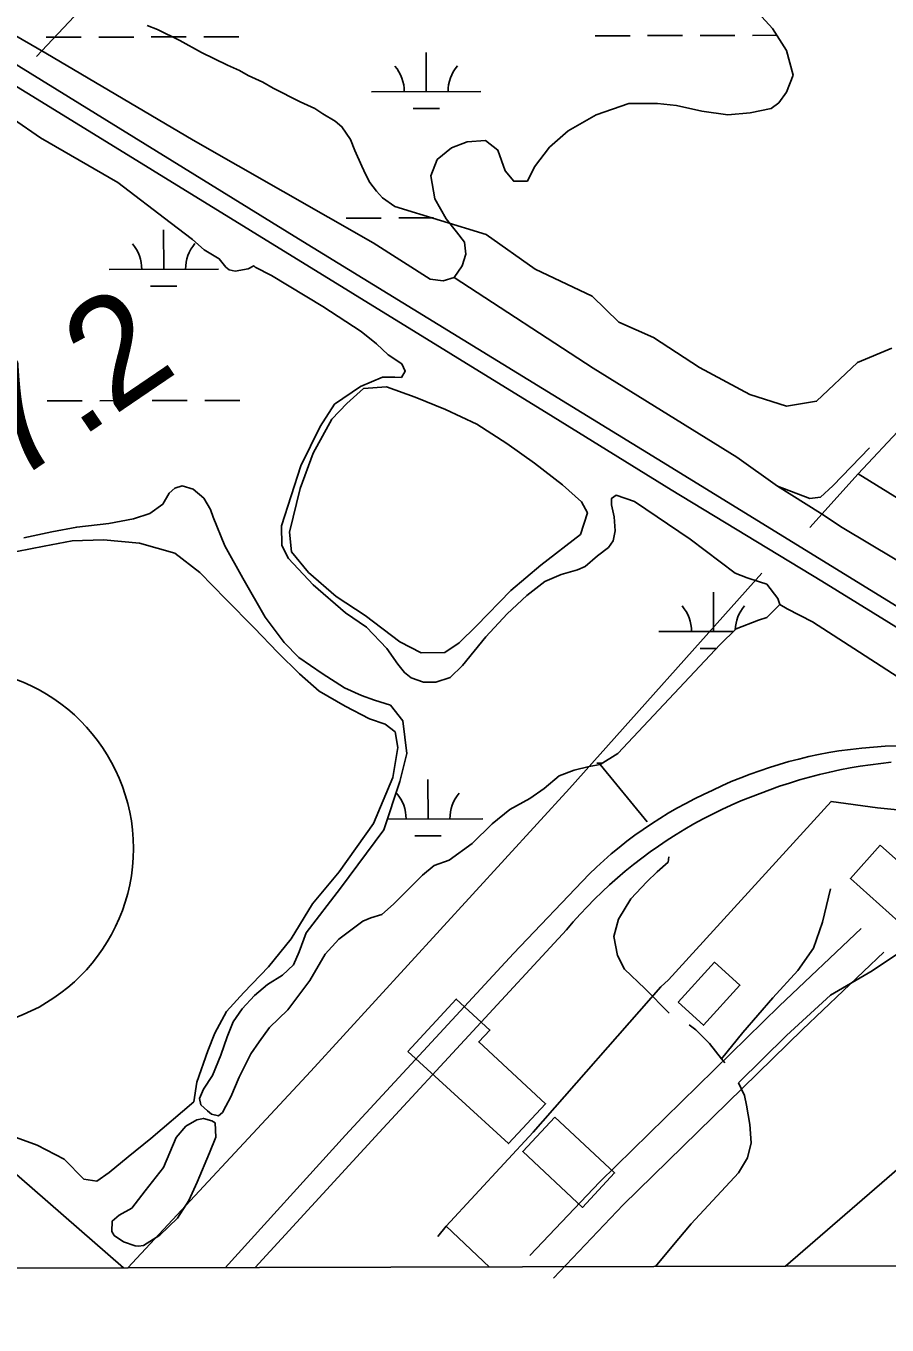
# Model space of a CAD drawing. Extents: x 3355677 to 3393573, y 612928 to 638357.
# Drawn here: x 3379651 to 3380439, y 618312 to 619501 of the extents above; entities that cross this region are included whole.
import ezdxf

# ---------------------------------------------------------------- set-up
doc = ezdxf.new("R2010")
doc.units = 0
for name, color, linetype in [('V-BLDG-OTLN', 7, 'Continuous'), ('V-GRID-FRAM', 7, 'Continuous'), ('V-RAIL-TRAK', 7, 'Continuous'), ('V-ROAD-CNTR', 7, 'Continuous'), ('V-ROAD-IDEN', 7, 'Continuous'), ('V-SITE-VEGE', 7, 'Continuous'), ('V-SURV-IDEN', 7, 'Continuous'), ('V-TOPO-SHOR', 7, 'Continuous'), ('V-UTIL-LINE', 7, 'Continuous'), ('V-WETL-SWMP', 7, 'Continuous')]:
    doc.layers.add(name, color=color, linetype=linetype)

msp = doc.modelspace()

# ---------------------------------------------------------------- linework, layer by layer
at = {"layer": 'V-BLDG-OTLN'}
for points in [[(3380432.6, 618751.1), (3380477, 618711.4), (3380449.7, 618680.9), (3380405.3, 618720.6)], [(3380247.8, 618607.4), (3380281, 618644), (3380304.2, 618622.9), (3380271, 618586.3)], [(3380000.4, 618562.3), (3380044.8, 618610.3), (3380075.5, 618581.9), (3380065.3, 618571), (3380126.4, 618514.5), (3380092.6, 618478)], [(3380135, 618502.2), (3380189.6, 618451.2), (3380160.3, 618419.7), (3380105.6, 618470.8)]]:
    msp.add_lwpolyline(points, close=True, dxfattribs=at)
at = {"layer": 'V-GRID-FRAM'}
msp.add_lwpolyline([(3359767.9, 636495.9), (3391341.6, 636578.5), (3391397.2, 618394.8), (3359807.6, 618312.1), (3359767.9, 636495.9)], dxfattribs=at)
at = {"layer": 'V-RAIL-TRAK'}
for points in [[(3377182.2, 620993.4), (3377353.7, 620888.7), (3377604.8, 620721.6), (3377642.2, 620691.7), (3377674.9, 620665.6), (3377744.1, 620613.5), (3377811.5, 620572.6), (3377991.7, 620461.6), (3378232.1, 620313.2), (3378292.2, 620276.1), (3378488.1, 620155.8), (3378665.1, 620046.7), (3378731.2, 620005.9), (3378983.3, 619849.4), (3379182.3, 619728.3), (3379673.2, 619426.4), (3380133.5, 619143), (3380241.3, 619076.3), (3380379, 618992.5), (3380707.8, 618789.8), (3380866.5, 618692), (3380965.9, 618630.7), (3381281.4, 618436.6), (3381392.5, 618368.6)], [(3381423.6, 618368.7), (3381143.5, 618541.8), (3380949.3, 618660.3), (3380857.2, 618716.5), (3380555, 618903.6), (3380228.5, 619104.6), (3379900.5, 619305.7), (3379549.6, 619522.3), (3379457.7, 619579.1), (3379131.8, 619780.8), (3378998.6, 619866.5), (3378863.3, 619945.6), (3378786.2, 619984.4), (3378665.1, 620046.7)], [(3379833.4, 618364.5), (3379943.6, 618485.8), (3380097, 618652.1), (3380166.4, 618724.6), (3380173, 618730.9), (3380179.7, 618737.1), (3380186.6, 618743.1), (3380193.7, 618748.9), (3380200.8, 618754.6), (3380208.2, 618760.1), (3380215.6, 618765.4), (3380223.2, 618770.5), (3380230.9, 618775.5), (3380238.7, 618780.2), (3380246.6, 618784.8), (3380254.6, 618789.2), (3380262.7, 618793.4), (3380271, 618797.4), (3380279.3, 618801.5), (3380287.8, 618805.4), (3380296.3, 618809.2), (3380304.9, 618812.7), (3380313.6, 618816.1), (3380322.4, 618819.2), (3380331.2, 618822.2), (3380340.1, 618825), (3380349, 618827.5), (3380358.1, 618829.9), (3380367.1, 618832.1), (3380376.2, 618834), (3380385.4, 618835.8), (3380394.6, 618837.3), (3380405.2, 618838.6), (3380415.8, 618839.8), (3380426.5, 618840.7), (3380437.2, 618841.5), (3380447.8, 618842)], [(3380442.5, 618826.9), (3380433.1, 618825.9), (3380423.7, 618824.7), (3380414.3, 618823.3), (3380404.9, 618821.7), (3380395.6, 618819.9), (3380386.3, 618817.9), (3380377, 618815.7), (3380367.8, 618813.3), (3380358.7, 618810.7), (3380349.6, 618807.9), (3380340.5, 618805), (3380331.6, 618801.8), (3380322.7, 618798.4), (3380313.8, 618795.1), (3380305, 618791.5), (3380296.2, 618787.7), (3380287.6, 618783.7), (3380279, 618779.5), (3380270.5, 618775.1), (3380262.2, 618770.5), (3380253.9, 618765.7), (3380245.8, 618760.8), (3380237.7, 618755.7), (3380229.8, 618750.3), (3380222, 618744.9), (3380214.4, 618739.2), (3380206.8, 618733.3), (3380199.4, 618727.3), (3380192.2, 618721.2), (3380185, 618714.8), (3380178.1, 618708.3), (3380171.2, 618701.7), (3380164.6, 618694.8), (3380158.1, 618687.9), (3380151.7, 618680.8), (3380145.5, 618673.5), (3379974.2, 618488.3), (3379860.7, 618364.6)]]:
    msp.add_lwpolyline(points, dxfattribs=at)
at = {"layer": 'V-ROAD-CNTR'}
for points in [[(3380112, 618375.6), (3380176.1, 618443), (3380340.5, 618604.1), (3380415.1, 618674.9)], [(3380133.8, 618354.9), (3380197.5, 618421.9), (3380361.3, 618582.5), (3380435.8, 618653.1)]]:
    msp.add_lwpolyline(points, dxfattribs=at)
at = {"layer": 'V-ROAD-IDEN'}
msp.add_circle((3379584.5, 618748.1), 165, dxfattribs=at)
msp.add_circle((3379584.5, 618748.1), 165, dxfattribs=at)
at = {"layer": 'V-SITE-VEGE'}
for p, q in [((3380346, 618365.8), (3380466.6, 618470.5)), ((3380593.9, 618366.5), (3380346, 618365.8))]:
    msp.add_line(p, q, dxfattribs=at)
for points in [[(3380443.2, 619205.9), (3380411.7, 619192.6), (3380374.3, 619157.2), (3380346.9, 619152.8), (3380313.4, 619163.4), (3380267.3, 619188.2), (3380225.3, 619215.4), (3380193.6, 619229.5), (3380169, 619253.2), (3380116.9, 619278), (3380072, 619309.9), (3379988.6, 619335.5), (3379977.4, 619343.3), (3379971.8, 619349.4), (3379965.6, 619357.2), (3379962.2, 619364.4), (3379958.3, 619372.2), (3379952, 619386.7), (3379948.1, 619396.7), (3379940.2, 619408.4), (3379934, 619413.4), (3379922.8, 619420), (3379915.5, 619425), (3379902.1, 619431), (3379877.4, 619443.7), (3379867.9, 619449.2), (3379854.5, 619455.3), (3379846.6, 619459.7), (3379835.5, 619464.7), (3379811.9, 619476.3), (3379791.8, 619487.3), (3379771.6, 619497.2), (3379762.1, 619501.1)], [(3379642.9, 619019.7), (3379667.9, 619024.6), (3379693.5, 619029.5), (3379722.2, 619030.3), (3379755, 619027.5), (3379787.3, 619018.2), (3379810.1, 619000.4), (3379834.1, 618976.1), (3379859.9, 618950), (3379881.5, 618927.4), (3379901.3, 618907.9), (3379919.3, 618891.9), (3379943.3, 618878.3), (3379965.4, 618866.5), (3379979.8, 618861.8), (3379988.8, 618854.7), (3379991.3, 618840.4), (3379986.7, 618812.9), (3379969, 618771), (3379937.6, 618726.7), (3379913.3, 618697.3), (3379893.8, 618665.5), (3379873.1, 618639.7), (3379850.6, 618616.3), (3379834.6, 618598.9), (3379823.9, 618579.2), (3379817.5, 618563), (3379807.5, 618534.3), (3379804.6, 618516.4), (3379765.4, 618482.7), (3379744.7, 618465.9), (3379727.4, 618451.5), (3379716.1, 618443.6), (3379704.2, 618445.4), (3379686.2, 618463.8), (3379661.6, 618476.7), (3379632.3, 618487.3)]]:
    msp.add_lwpolyline(points, dxfattribs=at)
msp.add_lwpolyline([(3380158.4, 619035.3), (3380122.1, 619007.1), (3380094.8, 618984.2), (3380063.4, 618951.8), (3380047.4, 618936.2), (3380034.3, 618927.2), (3380012.8, 618927), (3379993.1, 618937.1), (3379961.3, 618961.3), (3379934.9, 618978.5), (3379909.7, 619000.4), (3379894.1, 619019.4), (3379892.2, 619037.3), (3379902.1, 619077.3), (3379913.9, 619109.6), (3379931, 619140.8), (3379944.6, 619155.2), (3379960, 619169), (3379980.9, 619170.3), (3380007.2, 619160.9), (3380034.8, 619149.8), (3380063.5, 619136.2), (3380091, 619118.5), (3380116.2, 619100.7), (3380142, 619080.6), (3380159.4, 619065.2), (3380164.8, 619055.1)], close=True, dxfattribs=at)
at = {"layer": 'V-TOPO-SHOR'}
for p, q in [((3380377.9, 619054.7), (3380338.5, 619079.5)), ((3380219.3, 618772.4), (3380176.4, 618824.8))]:
    msp.add_line(p, q, dxfattribs=at)
for points in [[(3380422.8, 619114.5), (3380389.1, 619079.8), (3380377.8, 619069.6), (3380368.3, 619068.3), (3380338.5, 619079.5), (3380301.4, 619106), (3380169.9, 619187.4), (3380043, 619270.4)], [(3380735.8, 618844.3), (3380694.6, 618861.9), (3380610.4, 618914.4), (3380397.6, 619041.7), (3380377.9, 619054.7)], [(3380526.7, 618854.6), (3380478.2, 618885.9), (3380413.7, 618927.7), (3380370.6, 618955.5), (3380347.4, 618967.2), (3380340.8, 618971.4)], [(3380239.4, 618597.4), (3380217.3, 618619.9), (3380198.7, 618637.7), (3380192.1, 618650.1), (3380189, 618667.4), (3380193.1, 618683.5), (3380204.3, 618702), (3380219.1, 618717.6), (3380228.5, 618726.6), (3380238.6, 618735.6), (3380239.2, 618740.3)], [(3380507.9, 618726), (3380496.8, 618697.3), (3380477.9, 618674.6), (3380456.5, 618657.2), (3380425.1, 618636.2), (3380387.1, 618613.9), (3380346.9, 618576.8), (3380302.9, 618533.5)], [(3380387.2, 618711.1), (3380379.7, 618680.7), (3380371.5, 618656.8), (3380357.3, 618636.5), (3380334.2, 618611.4), (3380307, 618579.6), (3380287.5, 618555.6)], [(3380290.3, 618551.9), (3380287.5, 618555.6), (3380276.5, 618569.7), (3380263.9, 618582.1), (3380257.9, 618586.8)], [(3380226.9, 618365.5), (3380241.9, 618383.7), (3380259.6, 618404.6), (3380302.8, 618451.3), (3380311.1, 618465.1), (3380314.6, 618478.8), (3380313.3, 618495.5), (3380310.2, 618513.3), (3380308.3, 618522.2), (3380302.9, 618533.5)], [(3379754.1, 618384.1), (3379751.1, 618384.6), (3379740.4, 618388.1), (3379732, 618394), (3379729.6, 618397.6), (3379730.1, 618407.1), (3379736.6, 618412.5), (3379747.9, 618419.1), (3379760.3, 618434.7), (3379776.9, 618456.2), (3379788.6, 618483.7), (3379797.5, 618493.9), (3379807.6, 618499.9), (3379813.5, 618501.1), (3379821.3, 618498.8), (3379824.3, 618497), (3379824.9, 618483.9), (3379819.1, 618469.6), (3379807.9, 618442.7), (3379800.3, 618426), (3379789.7, 618409.9), (3379773.7, 618394.3), (3379758.8, 618384.7), (3379754.1, 618384.1)]]:
    msp.add_lwpolyline(points, dxfattribs=at)
at = {"layer": 'V-UTIL-LINE'}
msp.add_line((3380035.6, 618402.4), (3380027.8, 618393), dxfattribs=at)
for points in [[(3379660.7, 619472.7), (3379789.2, 619609.1), (3380016.7, 619855.9), (3380269.8, 620133.4), (3380401.4, 620277.6), (3380659.3, 620035.4), (3380711.5, 620090.6), (3380741.4, 620061.7), (3380745.5, 619780.3), (3380750.5, 619465.9), (3380611.1, 619309.9), (3380453, 619134.1), (3380412.5, 619090.7), (3380368.1, 619041.8)], [(3380412.5, 619090.7), (3380644.6, 618947.1), (3380716.2, 618906.7), (3380710.8, 618898.1), (3380730.5, 618884.1)], [(3380324.4, 619000), (3380148.4, 618803), (3379911.7, 618544.4), (3379744.5, 618364.3)], [(3379740.3, 618364.3), (3379575.5, 618507.9), (3379440, 618622.3), (3379432.2, 618615.2), (3379425.1, 618620.7), (3379432.1, 618630.1), (3379231.9, 618802.9), (3379130.6, 618892.2)], [(3380759.5, 618875.6), (3380840.6, 618825.2), (3380856.8, 618862.1), (3380852, 618876.2), (3380848.1, 618874.6), (3380590.8, 618777.4), (3380587.6, 618775.8), (3380572.8, 618771), (3380430, 618785.1)], [(3380430, 618785.1), (3380387.6, 618791.1), (3380238.9, 618627.9), (3380231.8, 618621.6), (3380115, 618488.4), (3380035.6, 618402.4), (3380075.3, 618365.1)]]:
    msp.add_lwpolyline(points, dxfattribs=at)
at = {"layer": 'V-WETL-SWMP'}
for p, q in [((3379669.8, 619490.2), (3379701.8, 619490.3)), ((3379717.8, 619490.3), (3379749.8, 619490.4)), ((3379765.8, 619490.5), (3379797.8, 619490.6)), ((3379813.8, 619490.6), (3379845.8, 619490.7)), ((3380171.7, 619491.5), (3380203.7, 619491.6)), ((3380219.7, 619491.7), (3380251.7, 619491.7)), ((3380267.7, 619491.8), (3380299.7, 619491.9)), ((3380315.7, 619491.9), (3380338, 619492)), ((3380017.2, 619440.4), (3380017.1, 619476.4)), ((3379967.2, 619440.3), (3380067.2, 619440.5)), ((3380005.3, 619424.9), (3380029.3, 619425)), ((3379944.1, 619324.8), (3379976.1, 619324.8)), ((3379992.1, 619324.9), (3380024.1, 619325)), ((3379777.2, 619277.9), (3379777.1, 619313.9)), ((3379727.2, 619277.8), (3379827.2, 619278)), ((3379765.2, 619262.4), (3379789.2, 619262.5)), ((3379670.7, 619157.5), (3379702.7, 619157.6)), ((3379718.7, 619157.7), (3379750.7, 619157.8)), ((3379766.7, 619157.8), (3379798.7, 619157.9)), ((3379814.7, 619157.9), (3379846.7, 619158)), ((3380280, 618946.5), (3380279.9, 618982.5)), ((3380230, 618946.4), (3380298.4, 618946.6)), ((3380268, 618931.1), (3380282.8, 618931.1)), ((3380173.4, 618826.2), (3380178.6, 618826.2)), ((3380019, 618775), (3380018.9, 618811)), ((3379981.8, 618774.9), (3380069, 618775.2)), ((3380007, 618759.6), (3380031, 618759.6))]:
    msp.add_line(p, q, dxfattribs=at)
for points in [[(3380320.8, 619512.5), (3380334, 619498.3), (3380346.7, 619478.1), (3380352.8, 619455.4), (3380346.9, 619439.9), (3380339.8, 619430.3), (3380332.7, 619424.9), (3380313.6, 619421.2), (3380293.3, 619419.3), (3380269.4, 619422.7), (3380246.1, 619427.9), (3380228.8, 619429.6), (3380202.6, 619429.5), (3380172.8, 619419.1), (3380147.2, 619404.7), (3380130, 619389.6), (3380116.4, 619371.6), (3380109.9, 619358.5), (3380097.4, 619358.4), (3380089.5, 619367.9), (3380082.9, 619387), (3380071.5, 619395.8), (3380054.8, 619394.6), (3380040.5, 619389.1), (3380027.4, 619378.3), (3380021.5, 619363.3), (3380025.2, 619342.5), (3380035.5, 619324), (3380045.1, 619312.1), (3380052.3, 619302.6), (3380053.6, 619291.9), (3380050.1, 619281.1), (3380043, 619270.4), (3380032.9, 619267.3), (3380020.9, 619269), (3379968.8, 619302.1), (3379804.1, 619396), (3379669.4, 619475.8), (3379582.5, 619526)], [(3379639.9, 619415.3), (3379664.5, 619398.2), (3379735.1, 619357.4), (3379783.1, 619320.7), (3379803.5, 619305.3), (3379814.3, 619295.8), (3379828, 619287.6), (3379834.1, 619279.8), (3379837.1, 619277.5), (3379842.4, 619276.3), (3379854.4, 619278.2), (3379859.7, 619281.2), (3379860.9, 619280), (3379875.9, 619272.3), (3379922.6, 619244), (3379957.9, 619220.9), (3379971.7, 619209.6), (3379982.5, 619199.6), (3379995.1, 619191.3), (3379998.1, 619184.7), (3379994.6, 619178.8), (3379988.6, 619179.3), (3379977.3, 619179.2), (3379957.1, 619170.8), (3379933.3, 619154.5), (3379920.3, 619134.1), (3379902.6, 619098.2), (3379885, 619043.2), (3379885.1, 619025.3), (3379891.2, 619013.4), (3379914, 618989.1), (3379943.4, 618963.6), (3379962.6, 618950.6), (3379981.2, 618931), (3379991.4, 618916.8), (3379997.4, 618909), (3380003.4, 618904.3), (3380014.8, 618900.2), (3380026.1, 618900.3), (3380039.2, 618904.5), (3380050.5, 618915.3), (3380071.8, 618941.7), (3380091.4, 618962.7), (3380109.2, 618979.5), (3380125.8, 618992.2), (3380140.7, 618998.8), (3380155.6, 619003.1), (3380162.7, 619006.1), (3380174, 619015.7), (3380184.1, 619023.5), (3380188.3, 619029.5), (3380190, 619038.5), (3380189.3, 619051.6), (3380186.9, 619062.3), (3380186.8, 619068.3), (3380191, 619071.3), (3380207.7, 619065.5), (3380258.7, 619031.1), (3380300, 618999.8), (3380310.8, 618995.7), (3380322.2, 618992.1), (3380328.7, 618989.8), (3380339, 618976.7)], [(3380339, 618976.7), (3380340.8, 618971.4), (3380328.9, 618959.4), (3380321.2, 618956.9), (3380300.9, 618949), (3380286.1, 618934.6), (3380192.4, 618835), (3380176.4, 618824.8), (3380166.2, 618822.9), (3380152.5, 618819.8), (3380138.8, 618814.4), (3380125.2, 618803), (3380112.1, 618793.9), (3380093.7, 618783.7), (3380077.6, 618770.5), (3380059.2, 618752.5), (3380038.4, 618737.4), (3380024.7, 618732.6), (3380014, 618723.5), (3379987.3, 618697.1), (3379976.7, 618687.5), (3379966.5, 618684.5), (3379959.4, 618681.4), (3379937.4, 618665.2), (3379925, 618651.4), (3379910.8, 618627.4), (3379890.7, 618600.5), (3379874, 618584.2), (3379864.6, 618571.1), (3379856.9, 618560.3), (3379846.3, 618538.7), (3379838.6, 618520.8), (3379833.9, 618512.4), (3379830.9, 618506.4), (3379827.4, 618503.4), (3379820.8, 618505.1), (3379817.2, 618508.1), (3379811.2, 618513.4), (3379810, 618519.4), (3379813.5, 618527.8), (3379821.8, 618540.4), (3379829.4, 618558.9), (3379835.3, 618575.7), (3379840.6, 618589.4), (3379848.9, 618601.4), (3379860.1, 618613.4), (3379872, 618623.6), (3379885.7, 618632.1), (3379895.8, 618641.7), (3379901.1, 618653.6), (3379907.5, 618671), (3379938.9, 618711.7), (3379978.6, 618765.1), (3379993.2, 618809.3), (3379999.6, 618835), (3379995.9, 618864.9), (3379984.5, 618879.1), (3379970.1, 618883.8), (3379958.2, 618887.9), (3379942.6, 618895), (3379922.2, 618908), (3379900.7, 618922.8), (3379887.4, 618936.4), (3379870, 618959.6), (3379849.5, 618995.3), (3379833.2, 619025), (3379822.3, 619051.2), (3379819.9, 619058.3), (3379813.8, 619068.5), (3379804.2, 619076.8), (3379794.1, 619079.7), (3379787.5, 619077.8), (3379782.2, 619073), (3379776.3, 619062.9), (3379764.4, 619054.4), (3379749.5, 619049.6), (3379726.9, 619045.3), (3379697.6, 619042.1), (3379675, 619037.8), (3379649.4, 619032.3)]]:
    msp.add_lwpolyline(points, dxfattribs=at)
for centre, start, end in [((3379962, 619440.7), 359.3782, 40.9218), ((3380072.5, 619441), 139.3782, 180.9218), ((3379721.9, 619278.2), 359.3782, 40.9218), ((3379832.4, 619278.5), 139.3782, 180.9218), ((3380224.7, 618946.9), 359.3782, 40.9218), ((3380335.2, 618947.2), 139.3782, 178.437), ((3379963.7, 618775.4), 359.3782, 40.9218), ((3380074.2, 618775.7), 139.3782, 180.9218)]:
    msp.add_arc(centre, 35.2, start, end, dxfattribs=at)

# ---------------------------------------------------------------- texts
at = {"layer": 'V-SURV-IDEN'}
msp.add_text('2262+17.2', height=100, rotation=34.2104, dxfattribs=at).set_placement((3379266.7, 618827.8))

doc.saveas('drawing.dxf')
